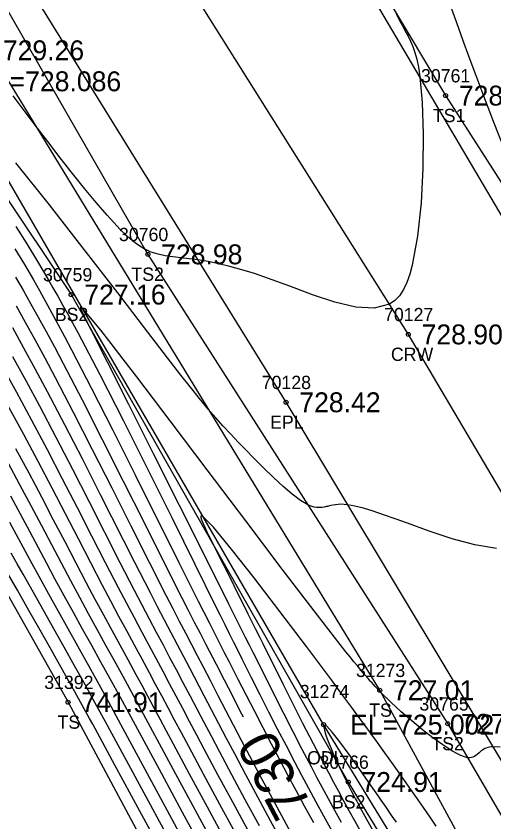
# Model space of a CAD drawing. Extents: x 1376587 to 1378239, y 1000335 to 1003031.
# Drawn here: x 1376994.7 to 1377030.7, y 1002189 to 1002249.8 of the extents above; entities that cross this region are included whole.
import ezdxf

# ---------------------------------------------------------------- set-up
doc = ezdxf.new("R2010")
doc.units = 0
for name, color, linetype in [('RD_DTM_BkLn1', 7, 'Continuous'), ('RD_DTM_BkLn2', 7, 'Continuous'), ('RD_DTM_BkLn_txCode', 7, 'Continuous'), ('RD_DTM_Major1', 7, 'Continuous'), ('RD_DTM_Major1_Lbl', 7, 'Continuous'), ('RD_DTM_Minor1', 7, 'Continuous'), ('RD_EX_H2O', 7, 'Continuous'), ('RD_EX_H2O_txCode', 7, 'Continuous'), ('RD_EX_Road', 7, 'Continuous'), ('RD_EX_Road_txCode', 7, 'Continuous'), ('RD_EX_TX_H2O_ELEV', 7, 'Continuous'), ('RD_EX_TX_Misc_ELEV', 7, 'Continuous'), ('RD_EX_TX_Road_ELEV', 7, 'Continuous'), ('RD_HC_Survey_ELEV', 7, 'Continuous'), ('RD_HC_Survey_txCode', 7, 'Continuous'), ('RD_SMD_Locator', 7, 'Continuous')]:
    doc.layers.add(name, color=color, linetype=linetype)

msp = doc.modelspace()

# ---------------------------------------------------------------- linework, layer by layer
at = {"layer": 'RD_DTM_BkLn1'}
msp.add_lwpolyline([(1377340.411, 1001702.156), (1377308.865, 1001753.727), (1377278.246, 1001805.238), (1377245.962, 1001858.008), (1377214.824, 1001910.42), (1377182.966, 1001962.109), (1377151.242, 1002015.115), (1377120.387, 1002065.538), (1377089.615, 1002116.564), (1377055.769, 1002172.475), (1377024.269, 1002225.826), (1377004.131, 1002257.876), (1377003.447, 1002259.314)], dxfattribs=at)
at = {"layer": 'RD_DTM_BkLn2'}
for points in [[(1376971.766, 1002339.684), (1376984.16, 1002314.581), (1377005.368, 1002280.112), (1377027.082, 1002243.848), (1377048.279, 1002210.776), (1377069.87, 1002173.423), (1377092.065, 1002138.92), (1377112.017, 1002104.252), (1377133.641, 1002068.495), (1377155.53, 1002032.726), (1377177.087, 1001996.618), (1377201.678, 1001958.67), (1377205.328, 1001957.618)], [(1376933.477, 1002336.978), (1376936.207, 1002337.361), (1376942.118, 1002334.622), (1376963.252, 1002302.727), (1376984.874, 1002266.163), (1377004.611, 1002231.868), (1377027.248, 1002196.435), (1377047.864, 1002161.082), (1377069.437, 1002124.09), (1377090.339, 1002090.957), (1377112.039, 1002054.903), (1377133.555, 1002020.982), (1377142.847, 1002000.419), (1377146.96, 1001979.874), (1377168.451, 1001949.096), (1377180.608, 1001931.393), (1377190.285, 1001911.959), (1377184.466, 1001904.154), (1377176.345, 1001916.445), (1377168.914, 1001925.218), (1377157.418, 1001940.596), (1377135.248, 1001988.16)], [(1377142.847, 1002000.419), (1377120.857, 1002035.022), (1377093.975, 1002077.46), (1377068.464, 1002119.505), (1377041.306, 1002163.638), (1377022.11, 1002198.969), (1376992.664, 1002247.269), (1376968.66, 1002290.747), (1376938.21, 1002335.497), (1376936.932, 1002336.502), (1376934.733, 1002336.167)], [(1376931.277, 1002334.72), (1376930.538, 1002327.778), (1376948.096, 1002284.738), (1376977.707, 1002235.156), (1376998.585, 1002198.065), (1377023.427, 1002151.701), (1377053.922, 1002110.488), (1377069.919, 1002089.279), (1377076.048, 1002081.264), (1377085.906, 1002071.338), (1377113.825, 1002030.519), (1377124.485, 1002013.092), (1377135.759, 1001990.148)], [(1376935.374, 1002334.231), (1376953.076, 1002295.685), (1376977.004, 1002261.504), (1376998.814, 1002228.831), (1377019.729, 1002192.044), (1377041.392, 1002156.493), (1377062.715, 1002120.197), (1377083.309, 1002087.295), (1377105.033, 1002051.213), (1377126.385, 1002017.412), (1377141.025, 1001985.591), (1377143.73, 1001977.344), (1377160.135, 1001942.462), (1377172.58, 1001925.323), (1377184.431, 1001906.97)]]:
    msp.add_lwpolyline(points, dxfattribs=at)
at = {"layer": 'RD_DTM_Major1'}
for points in [[(1376994.618, 1002230.157), (1376995.189, 1002229.168), (1376995.76, 1002228.163), (1376996.339, 1002227.125), (1376996.936, 1002226.036), (1376997.56, 1002224.878), (1376998.22, 1002223.633), (1376999.64, 1002220.895), (1377001.173, 1002217.888), (1377002.756, 1002214.751), (1377004.327, 1002211.622), (1377005.824, 1002208.64), (1377007.185, 1002205.944), (1377007.663, 1002205.004), (1377008.116, 1002204.118), (1377008.548, 1002203.278), (1377008.961, 1002202.474), (1377009.753, 1002200.939), (1377010.36, 1002199.758), (1377010.961, 1002198.591), (1377011.561, 1002197.427), (1377011.801, 1002196.962)], [(1377011.343, 1002187.952), (1377010.046, 1002190.349), (1377008.821, 1002192.623), (1377007.697, 1002194.721), (1377007.149, 1002195.747), (1377006.632, 1002196.718), (1377006.138, 1002197.646), (1377005.661, 1002198.542), (1377005.194, 1002199.415), (1377004.732, 1002200.276), (1377004.169, 1002201.318), (1377003.6, 1002202.37), (1377003.02, 1002203.441), (1377002.426, 1002204.543), (1377001.814, 1002205.688), (1377001.182, 1002206.885), (1377000.294, 1002208.589), (1376999.362, 1002210.392), (1376998.39, 1002212.278), (1376997.378, 1002214.232), (1376996.328, 1002216.237), (1376995.243, 1002218.277), (1376994.003, 1002220.56)], [(1377006.968, 1002186.324), (1377003.317, 1002193.067), (1377001.406, 1002196.586), (1377000.478, 1002198.283), (1376999.894, 1002199.345), (1376999.083, 1002200.807), (1376998.291, 1002202.224), (1376997.511, 1002203.611), (1376995.968, 1002206.351), (1376995.191, 1002207.733), (1376994.753, 1002208.516), (1376994.305, 1002209.318)], [(1377023.372, 1002189.015), (1377022.979, 1002189.578), (1377022.592, 1002190.133), (1377022.211, 1002190.679), (1377021.835, 1002191.218), (1377021.464, 1002191.75), (1377020.603, 1002192.981), (1377019.801, 1002194.112), (1377019.094, 1002195.077), (1377018.518, 1002195.81), (1377018.11, 1002196.247), (1377017.905, 1002196.322), (1377017.899, 1002196.311), (1377017.894, 1002196.296), (1377017.89, 1002196.28), (1377017.888, 1002196.26), (1377017.887, 1002196.239), (1377017.888, 1002196.214), (1377017.937, 1002195.95), (1377018.054, 1002195.57), (1377018.226, 1002195.101), (1377018.44, 1002194.571), (1377018.682, 1002194.006), (1377018.938, 1002193.434), (1377019.124, 1002193.036), (1377019.315, 1002192.639), (1377019.514, 1002192.236), (1377019.726, 1002191.819), (1377019.954, 1002191.38), (1377020.203, 1002190.91), (1377020.285, 1002190.756), (1377020.37, 1002190.598), (1377020.457, 1002190.435), (1377020.547, 1002190.269), (1377020.639, 1002190.099), (1377020.735, 1002189.924), (1377022.31, 1002187.07)]]:
    msp.add_lwpolyline(points, dxfattribs=at)
at = {"layer": 'RD_DTM_Minor1'}
for points in [[(1377023.265, 1002250.223), (1377023.456, 1002249.826), (1377023.634, 1002249.475), (1377023.802, 1002249.159), (1377024.107, 1002248.598), (1377024.248, 1002248.333), (1377024.433, 1002247.961), (1377024.604, 1002247.562), (1377024.761, 1002247.115), (1377024.903, 1002246.597), (1377025.029, 1002245.984), (1377025.139, 1002245.254), (1377025.309, 1002243.324), (1377025.391, 1002240.973), (1377025.37, 1002238.385), (1377025.234, 1002235.748), (1377024.969, 1002233.245), (1377024.562, 1002231.063), (1377024.37, 1002230.369), (1377024.149, 1002229.749), (1377023.893, 1002229.209), (1377023.595, 1002228.75), (1377023.246, 1002228.379), (1377022.841, 1002228.099), (1377021.699, 1002227.799), (1377020.302, 1002227.887), (1377018.724, 1002228.262), (1377017.039, 1002228.822), (1377015.322, 1002229.463), (1377013.646, 1002230.083), (1377012.653, 1002230.418), (1377011.707, 1002230.707), (1377010.807, 1002230.952), (1377009.956, 1002231.155), (1377009.155, 1002231.318), (1377008.404, 1002231.443), (1377007.723, 1002231.533), (1377007.086, 1002231.604), (1377006.488, 1002231.673), (1377005.922, 1002231.757), (1377005.385, 1002231.871), (1377004.87, 1002232.032), (1377004.79, 1002232.063), (1377004.71, 1002232.096), (1377004.631, 1002232.13), (1377004.552, 1002232.167), (1377004.473, 1002232.205), (1377004.394, 1002232.245), (1377003.929, 1002232.525), (1377003.465, 1002232.872), (1377002.998, 1002233.281), (1377002.525, 1002233.747), (1377002.039, 1002234.263), (1377001.539, 1002234.825), (1377000.708, 1002235.794), (1376999.836, 1002236.849), (1376998.93, 1002237.975), (1376998, 1002239.157), (1376997.054, 1002240.381), (1376996.101, 1002241.631), (1376995.282, 1002242.717), (1376994.445, 1002243.842)], [(1377027.447, 1002250.608), (1377027.9, 1002249.357), (1377028.362, 1002248.086), (1377028.84, 1002246.784), (1377029.34, 1002245.439), (1377029.868, 1002244.039), (1377030.679, 1002241.929), (1377031.526, 1002239.764)], [(1377030.915, 1002209.664), (1377029.284, 1002209.943), (1377027.57, 1002210.409), (1377025.85, 1002210.982), (1377024.203, 1002211.577), (1377023.273, 1002211.914), (1377022.406, 1002212.221), (1377021.606, 1002212.489), (1377020.882, 1002212.71), (1377020.239, 1002212.873), (1377019.684, 1002212.972), (1377019.422, 1002212.997), (1377019.184, 1002213.002), (1377018.968, 1002212.993), (1377018.77, 1002212.971), (1377018.587, 1002212.941), (1377018.416, 1002212.905), (1377018.328, 1002212.885), (1377018.243, 1002212.865), (1377018.159, 1002212.844), (1377018.076, 1002212.825), (1377017.994, 1002212.807), (1377017.912, 1002212.791), (1377017.731, 1002212.763), (1377017.546, 1002212.75), (1377017.353, 1002212.758), (1377017.149, 1002212.792), (1377016.93, 1002212.856), (1377016.694, 1002212.956), (1377016.139, 1002213.283), (1377015.508, 1002213.756), (1377014.819, 1002214.345), (1377014.087, 1002215.022), (1377013.329, 1002215.76), (1377012.563, 1002216.53), (1377011.993, 1002217.112), (1377011.427, 1002217.7), (1377010.863, 1002218.298), (1377010.299, 1002218.911), (1377009.736, 1002219.541), (1377009.171, 1002220.193), (1377008.503, 1002220.992), (1377007.817, 1002221.84), (1377007.098, 1002222.751), (1377006.332, 1002223.739), (1377005.505, 1002224.817), (1377004.601, 1002226), (1377002.336, 1002228.964), (1376999.807, 1002232.247), (1376997.187, 1002235.599), (1376994.649, 1002238.771)], [(1376994.65, 1002233.979), (1376995.47, 1002232.663), (1376996.281, 1002231.332), (1376997.085, 1002229.974), (1376997.445, 1002229.351), (1376997.807, 1002228.716), (1376998.173, 1002228.064), (1376998.545, 1002227.392), (1376998.926, 1002226.694), (1376999.318, 1002225.967), (1377000.979, 1002222.806), (1377002.772, 1002219.298), (1377004.617, 1002215.621), (1377006.438, 1002211.956), (1377008.156, 1002208.48), (1377009.693, 1002205.374), (1377010.06, 1002204.634), (1377010.412, 1002203.928), (1377010.749, 1002203.251), (1377011.075, 1002202.599), (1377011.391, 1002201.968), (1377011.7, 1002201.352), (1377012.392, 1002199.973), (1377013.064, 1002198.64), (1377013.724, 1002197.341), (1377014.379, 1002196.061), (1377015.038, 1002194.787), (1377015.709, 1002193.508), (1377016.215, 1002192.554), (1377016.74, 1002191.576), (1377017.289, 1002190.559), (1377017.872, 1002189.491), (1377018.495, 1002188.357)], [(1376994.58, 1002232.293), (1376995.288, 1002231.098), (1376995.966, 1002229.933), (1376996.425, 1002229.128), (1376996.883, 1002228.312), (1376997.347, 1002227.471), (1376997.825, 1002226.591), (1376998.323, 1002225.66), (1376998.847, 1002224.665), (1377000.328, 1002221.801), (1377001.955, 1002218.596), (1377003.652, 1002215.217), (1377006.957, 1002208.602), (1377008.413, 1002205.699), (1377009.252, 1002204.038), (1377009.642, 1002203.269), (1377010.38, 1002201.819), (1377010.735, 1002201.123), (1377011.382, 1002199.852), (1377012.017, 1002198.607), (1377012.646, 1002197.379), (1377013.276, 1002196.156), (1377013.913, 1002194.928), (1377014.565, 1002193.686), (1377015.155, 1002192.573), (1377015.769, 1002191.426), (1377016.414, 1002190.233), (1377017.099, 1002188.977)], [(1376994.66, 1002227.982), (1376995.36, 1002226.738), (1376996.08, 1002225.435), (1376996.828, 1002224.054), (1376997.614, 1002222.577), (1376998.979, 1002219.957), (1377000.418, 1002217.144), (1377001.884, 1002214.248), (1377003.331, 1002211.379), (1377004.71, 1002208.644), (1377005.974, 1002206.155), (1377006.492, 1002205.145), (1377006.982, 1002204.195), (1377007.45, 1002203.295), (1377007.898, 1002202.433), (1377008.332, 1002201.6), (1377008.757, 1002200.785), (1377009.33, 1002199.683), (1377009.899, 1002198.584), (1377010.473, 1002197.478), (1377011.056, 1002196.357), (1377011.656, 1002195.21), (1377012.279, 1002194.027), (1377013.041, 1002192.593), (1377013.845, 1002191.093), (1377014.693, 1002189.524), (1377015.587, 1002187.882)], [(1377031.188, 1002194.678), (1377030.663, 1002194.7), (1377030.517, 1002194.688), (1377030.384, 1002194.667), (1377030.263, 1002194.638), (1377030.153, 1002194.602), (1377030.052, 1002194.56), (1377029.96, 1002194.512), (1377029.863, 1002194.453), (1377029.773, 1002194.389), (1377029.69, 1002194.323), (1377029.611, 1002194.256), (1377029.459, 1002194.126), (1377029.359, 1002194.048), (1377029.256, 1002193.979), (1377029.145, 1002193.925), (1377029.024, 1002193.887), (1377028.889, 1002193.871), (1377028.738, 1002193.879), (1377028.503, 1002193.934), (1377028.233, 1002194.037), (1377027.932, 1002194.185), (1377027.602, 1002194.373), (1377027.245, 1002194.597), (1377026.863, 1002194.854), (1377026.127, 1002195.384), (1377025.342, 1002195.989), (1377024.534, 1002196.65), (1377023.726, 1002197.351), (1377022.941, 1002198.073), (1377022.201, 1002198.801), (1377021.983, 1002199.027), (1377021.876, 1002199.14), (1377021.77, 1002199.254), (1377021.664, 1002199.368), (1377021.504, 1002199.544), (1377021.449, 1002199.604), (1377021.395, 1002199.665), (1377021.341, 1002199.726), (1377021.232, 1002199.85), (1377020.977, 1002200.144), (1377020.716, 1002200.453), (1377020.445, 1002200.778), (1377020.163, 1002201.122), (1377019.869, 1002201.487), (1377019.559, 1002201.875), (1377017.401, 1002204.636), (1377014.82, 1002208.013), (1377011.992, 1002211.751), (1377009.093, 1002215.599), (1377006.299, 1002219.304), (1377003.788, 1002222.613), (1377002.757, 1002223.958), (1377001.841, 1002225.141), (1377001.056, 1002226.139), (1377000.417, 1002226.934), (1376999.938, 1002227.505), (1376999.635, 1002227.83), (1376999.562, 1002227.89), (1376999.522, 1002227.902), (1376999.514, 1002227.867), (1376999.536, 1002227.786), (1376999.588, 1002227.659), (1376999.667, 1002227.486), (1376999.744, 1002227.328), (1376999.834, 1002227.145), (1376999.94, 1002226.935), (1377000.339, 1002226.149), (1377001.549, 1002223.753), (1377003.155, 1002220.555), (1377005.015, 1002216.843), (1377008.926, 1002209.028), (1377010.693, 1002205.498), (1377011.027, 1002204.832), (1377011.348, 1002204.192), (1377011.956, 1002202.98), (1377012.245, 1002202.404), (1377012.525, 1002201.845), (1377013.351, 1002200.199), (1377014.118, 1002198.672), (1377014.844, 1002197.237), (1377015.543, 1002195.866), (1377016.232, 1002194.531), (1377016.927, 1002193.204), (1377017.343, 1002192.421), (1377017.772, 1002191.62), (1377018.221, 1002190.791), (1377018.694, 1002189.921), (1377019.199, 1002189.001)], [(1376994.385, 1002226.337), (1376995.233, 1002224.811), (1376996.108, 1002223.207), (1376997.014, 1002221.511), (1376998.32, 1002219.016), (1376999.665, 1002216.399), (1377001.016, 1002213.743), (1377003.602, 1002208.637), (1377004.771, 1002206.35), (1377005.323, 1002205.28), (1377005.847, 1002204.275), (1377006.347, 1002203.32), (1377007.296, 1002201.519), (1377007.753, 1002200.649), (1377008.837, 1002198.578), (1377009.386, 1002197.528), (1377009.947, 1002196.455), (1377010.528, 1002195.348), (1377011.136, 1002194.197), (1377011.986, 1002192.599), (1377012.89, 1002190.914), (1377013.845, 1002189.147), (1377014.848, 1002187.305)], [(1376994.396, 1002224.168), (1376995.398, 1002222.34), (1376996.421, 1002220.437), (1376997.661, 1002218.078), (1376998.91, 1002215.662), (1377000.146, 1002213.243), (1377002.498, 1002208.623), (1377003.572, 1002206.534), (1377004.155, 1002205.415), (1377004.709, 1002204.359), (1377005.241, 1002203.354), (1377005.755, 1002202.387), (1377006.255, 1002201.448), (1377006.746, 1002200.523), (1377007.26, 1002199.551), (1377007.776, 1002198.571), (1377008.3, 1002197.574), (1377008.84, 1002196.548), (1377009.401, 1002195.483), (1377009.991, 1002194.369), (1377010.931, 1002192.606), (1377011.939, 1002190.73), (1377013.005, 1002188.759)], [(1376993.566, 1002223.509), (1376994.697, 1002221.456), (1376995.832, 1002219.357), (1376996.998, 1002217.15), (1376998.149, 1002214.938), (1376999.272, 1002212.754), (1377000.357, 1002210.632), (1377001.396, 1002208.607), (1377002.376, 1002206.712), (1377002.985, 1002205.551), (1377003.569, 1002204.449), (1377004.132, 1002203.395), (1377004.678, 1002202.376), (1377005.212, 1002201.382), (1377005.738, 1002200.4), (1377006.225, 1002199.485), (1377006.716, 1002198.559), (1377007.217, 1002197.613), (1377007.735, 1002196.636), (1377008.275, 1002195.616), (1377008.845, 1002194.543), (1377009.876, 1002192.614), (1377010.991, 1002190.541), (1377012.171, 1002188.36)], [(1377010.519, 1002187.538), (1377009.102, 1002190.156), (1377007.764, 1002192.636), (1377006.544, 1002194.906), (1377006.024, 1002195.877), (1377005.532, 1002196.795), (1377005.062, 1002197.672), (1377004.61, 1002198.515), (1377004.168, 1002199.336), (1377003.731, 1002200.144), (1377003.128, 1002201.253), (1377002.521, 1002202.365), (1377001.906, 1002203.491), (1377001.281, 1002204.641), (1377000.643, 1002205.826), (1376999.988, 1002207.054), (1376999.191, 1002208.57), (1376998.363, 1002210.159), (1376997.5, 1002211.818), (1376996.597, 1002213.547), (1376995.649, 1002215.342), (1376994.653, 1002217.202)], [(1377009.711, 1002187.102), (1377008.171, 1002189.946), (1377006.714, 1002192.641), (1377003.568, 1002198.474), (1377002.741, 1002199.996), (1377002.093, 1002201.179), (1377001.445, 1002202.358), (1377000.793, 1002203.542), (1377000.136, 1002204.741), (1376999.47, 1002205.964), (1376998.795, 1002207.22), (1376998.088, 1002208.552), (1376997.359, 1002209.935), (1376996.6, 1002211.379), (1376995.802, 1002212.889), (1376994.958, 1002214.474), (1376994.059, 1002216.142)], [(1377010.585, 1002183.565), (1377007.229, 1002189.752), (1377005.652, 1002192.665), (1377003.343, 1002196.928), (1377002.534, 1002198.418), (1377001.765, 1002199.823), (1377001.067, 1002201.09), (1377000.373, 1002202.343), (1376999.682, 1002203.589), (1376998.991, 1002204.839), (1376998.298, 1002206.102), (1376997.599, 1002207.387), (1376996.981, 1002208.537), (1376996.348, 1002209.723), (1376995.689, 1002210.958), (1376994.996, 1002212.256), (1376994.257, 1002213.627)], [(1377026.363, 1002188.712), (1377025.904, 1002189.389), (1377025.401, 1002190.125), (1377024.879, 1002190.88), (1377024.334, 1002191.662), (1377023.759, 1002192.478), (1377023.149, 1002193.336), (1377022.499, 1002194.243), (1377021.933, 1002195.026), (1377021.332, 1002195.853), (1377020.689, 1002196.732), (1377020, 1002197.669), (1377019.259, 1002198.67), (1377018.462, 1002199.744), (1377016.578, 1002202.263), (1377014.577, 1002204.908), (1377012.627, 1002207.447), (1377010.896, 1002209.645), (1377009.553, 1002211.269), (1377008.763, 1002212.086), (1377008.658, 1002212.141), (1377008.611, 1002212.112), (1377008.617, 1002212.007), (1377008.668, 1002211.836), (1377008.758, 1002211.607), (1377008.881, 1002211.33), (1377008.984, 1002211.11), (1377009.098, 1002210.873), (1377009.223, 1002210.621), (1377009.355, 1002210.355), (1377009.494, 1002210.078), (1377009.638, 1002209.792), (1377010.101, 1002208.872), (1377010.591, 1002207.896), (1377011.101, 1002206.874), (1377012.167, 1002204.737), (1377012.711, 1002203.642), (1377012.825, 1002203.413), (1377012.939, 1002203.184), (1377013.053, 1002202.954), (1377013.283, 1002202.493), (1377013.398, 1002202.261), (1377014.086, 1002200.877), (1377014.795, 1002199.455), (1377015.529, 1002197.995), (1377016.291, 1002196.494), (1377017.085, 1002194.951), (1377017.914, 1002193.364), (1377018.264, 1002192.704), (1377018.622, 1002192.032), (1377018.992, 1002191.343), (1377019.376, 1002190.632), (1377019.777, 1002189.896), (1377020.196, 1002189.128), (1377021.954, 1002185.944)], [(1377007.861, 1002186.597), (1377006.096, 1002189.858), (1377002.57, 1002196.384), (1377001.482, 1002198.387), (1377000.801, 1002199.631), (1377000.056, 1002200.979), (1376999.32, 1002202.303), (1376997.863, 1002204.916), (1376997.137, 1002206.223), (1376996.409, 1002207.544), (1376995.88, 1002208.512), (1376994.189, 1002211.618)], [(1377006.019, 1002186.136), (1377004.004, 1002189.855), (1377002.128, 1002193.315), (1377000.444, 1002196.405), (1377000.208, 1002196.836), (1376999.528, 1002198.073), (1376999.093, 1002198.859), (1376998.198, 1002200.467), (1376997.333, 1002202.004), (1376996.484, 1002203.503), (1376995.635, 1002204.995), (1376994.769, 1002206.513), (1376993.871, 1002208.086)]]:
    msp.add_lwpolyline(points, dxfattribs=at)
at = {"layer": 'RD_EX_H2O'}
msp.add_lwpolyline([(1377136.384, 1001999.335), (1377126.385, 1002017.412), (1377116.954, 1002033.408), (1377090.35, 1002075.98), (1377065.423, 1002117.585), (1377038.304, 1002163.028), (1377017.874, 1002196.373), (1376989.721, 1002244.928), (1376963.62, 1002288.233), (1376935.748, 1002334.332)], dxfattribs=at)
at = {"layer": 'RD_EX_Road'}
for points in [[(1377350.339, 1001708.261), (1377317.923, 1001758.892), (1377286.961, 1001809.893), (1377254.767, 1001863.401), (1377224.604, 1001914.857), (1377192.26, 1001967.361), (1377160.973, 1002019.841), (1377129.715, 1002070.663), (1377099.389, 1002121.709), (1377064.159, 1002179.082), (1377033.485, 1002231.09), (1377014.7, 1002262.97), (1377013.314, 1002264.907)], [(1377330.916, 1001696.377), (1377301.062, 1001747.923), (1377269.086, 1001800.224), (1377238.031, 1001851.797), (1377206.51, 1001905.086), (1377174.784, 1001956.207), (1377142.237, 1002010.206), (1377112.371, 1002059.861), (1377081.07, 1002112.138), (1377047.747, 1002166.267), (1377015.04, 1002220.702), (1376995.387, 1002252.515), (1376994.747, 1002253.913)]]:
    msp.add_lwpolyline(points, dxfattribs=at)
at = {"layer": 'RD_SMD_Locator'}
for centre in [(1377027.082, 1002243.848), (1377004.611, 1002231.868), (1376998.814, 1002228.831), (1377024.269, 1002225.826), (1377015.04, 1002220.702), (1377022.11, 1002198.969), (1376998.585, 1002198.065), (1377017.874, 1002196.373), (1377027.248, 1002196.435), (1377019.729, 1002192.044)]:
    msp.add_circle(centre, 0.15, dxfattribs=at)

# ---------------------------------------------------------------- texts
at = {"layer": 'RD_DTM_BkLn_txCode'}
for s, p in [('30761', (1377025.224, 1002244.848)), ('TS1', (1377026.121, 1002241.848)), ('30760', (1377002.43, 1002232.868)), ('30759', (1376996.696, 1002229.831)), ('TS2', (1377003.367, 1002229.868)), ('BS2', (1376997.586, 1002226.831)), ('31273', (1377020.315, 1002199.969)), ('31392', (1376996.79, 1002199.065)), ('TS', (1377021.315, 1002196.969)), ('30765', (1377025.106, 1002197.435)), ('TS', (1376997.79, 1002196.065)), ('TS2', (1377026.004, 1002194.435)), ('30766', (1377017.564, 1002193.044)), ('BS2', (1377018.501, 1002190.044))]:
    msp.add_text(s, height=1, dxfattribs=at).set_placement(p)
at = {"layer": 'RD_DTM_Major1_Lbl'}
msp.add_text('730', height=3, rotation=117.98197, dxfattribs=at).set_placement((1377017.021, 1002190.279))
at = {"layer": 'RD_EX_H2O_txCode'}
for s, p in [('31274', (1377016.079, 1002198.373)), ('ODL', (1377016.63, 1002193.373))]:
    msp.add_text(s, height=1, dxfattribs=at).set_placement(p)
at = {"layer": 'RD_EX_Road_txCode'}
for s, p in [('70128', (1377013.205, 1002221.702)), ('EPL', (1377013.835, 1002218.702))]:
    msp.add_text(s, height=1, dxfattribs=at).set_placement(p)
at = {"layer": 'RD_EX_TX_H2O_ELEV'}
for s, p in [('EL=728.086', (1376991.721, 1002244.178)), ('EL=725.002', (1377019.874, 1002195.623))]:
    msp.add_text(s, height=1.5, dxfattribs=at).set_placement(p)
at = {"layer": 'RD_EX_TX_Misc_ELEV'}
for s, p in [('729.26', (1376993.664, 1002246.519)), ('728.65', (1377028.082, 1002243.098)), ('728.98', (1377005.611, 1002231.118)), ('727.16', (1376999.814, 1002228.081)), ('727.01', (1377023.11, 1002198.219)), ('741.91', (1376999.585, 1002197.315)), ('727.14', (1377028.248, 1002195.685)), ('724.91', (1377020.729, 1002191.294))]:
    msp.add_text(s, height=1.5, dxfattribs=at).set_placement(p)
at = {"layer": 'RD_EX_TX_Road_ELEV'}
msp.add_text('728.42', height=1.5, dxfattribs=at).set_placement((1377016.04, 1002219.952))
at = {"layer": 'RD_HC_Survey_ELEV'}
msp.add_text('728.90', height=1.5, dxfattribs=at).set_placement((1377025.269, 1002225.076))
at = {"layer": 'RD_HC_Survey_txCode'}
for s, p in [('70127', (1377022.434, 1002226.826)), ('CRW', (1377022.954, 1002223.826))]:
    msp.add_text(s, height=1, dxfattribs=at).set_placement(p)

doc.saveas('drawing.dxf')
